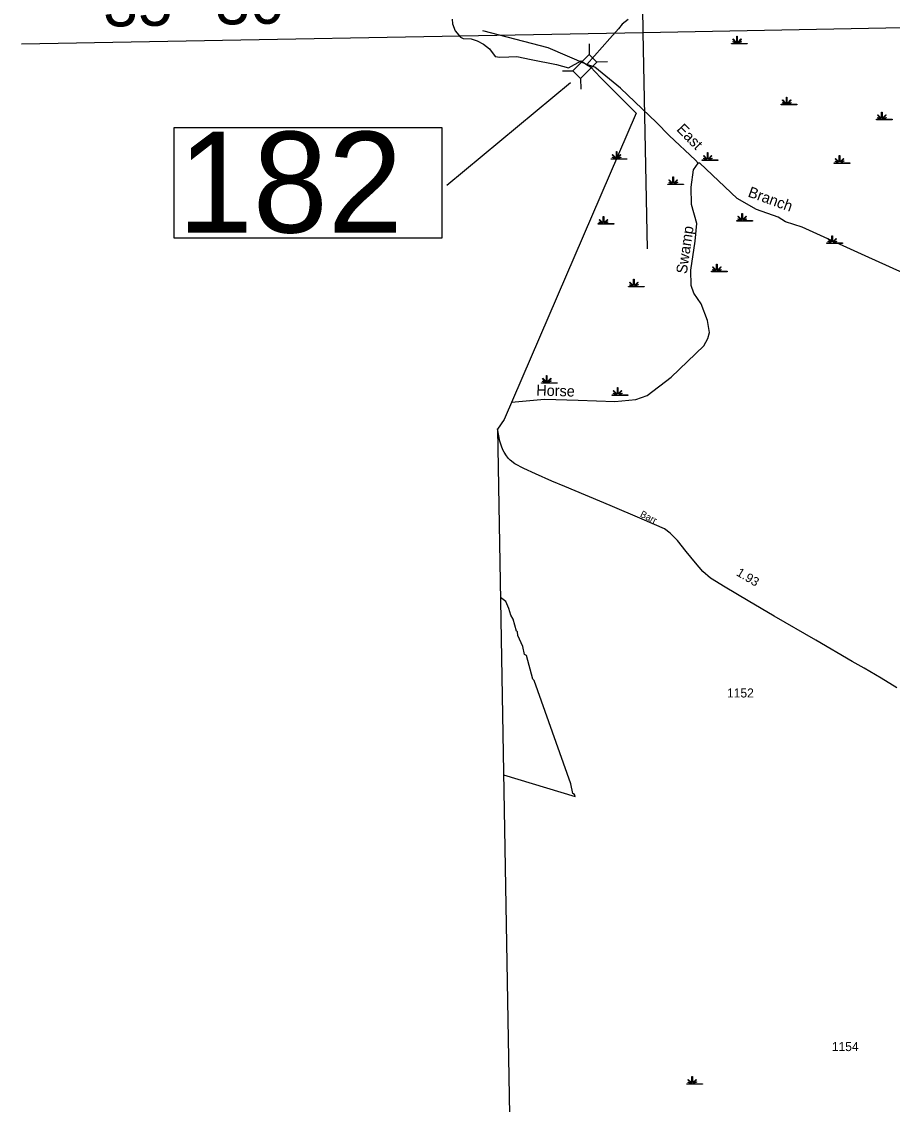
# Model space of a CAD drawing. Extents: x 2532689 to 2764727, y 536648 to 732970.
# Drawn here: x 2536991 to 2549089, y 627049 to 642091 of the extents above; entities that cross this region are included whole.
import ezdxf

# ---------------------------------------------------------------- set-up
doc = ezdxf.new("R2010")
doc.units = 0
for name, color, linetype in [('Exist Boundary Political CountyLine', 7, 'Continuous'), ('Exist Hydrographic Creek Single Shore', 7, 'Continuous'), ('Exist Hydrographic Creek Single Shore Label', 7, 'Continuous'), ('Exist Hydrographic Swamp CELL', 7, 'Continuous'), ('Exist Hydrographic Swamp Label', 7, 'Continuous'), ('Exist Road Secondary Mileage Hundredths English Label', 7, 'Continuous'), ('Exist Road Secondary Structure Standard Bridge CELL', 7, 'Continuous'), ('Exist Road Secondary Structure Standard Bridge Number Label', 7, 'Continuous'), ('Exist Road Secondary Type 51 Attributed', 7, 'Continuous'), ('Exist Road Secondary Type 51 Label', 7, 'Continuous'), ('Exist Road Secondary Type 51 Number Label', 7, 'Continuous'), ('Map Preparation Longitude Latitude Label', 7, 'Continuous'), ('Map Preparation Longitude Latitude Lines', 7, 'Continuous')]:
    doc.layers.add(name, color=color, linetype=linetype)

msp = doc.modelspace()

# ---------------------------------------------------------------- linework, layer by layer
at = {"layer": 'Exist Boundary Political CountyLine'}
for points in [[(2542972, 642124), (2542979, 642062), (2543013, 641965), (2543088, 641874)], [(2543088, 641874), (2543125, 641858), (2543237, 641855), (2543319, 641823), (2543407, 641781), (2543493, 641716), (2543570, 641607), (2543633, 641598), (2543759, 641602), (2543873, 641609), (2544071, 641567), (2544422, 641498), (2544588, 641451), (2544764, 641545), (2544840, 641498), (2544897, 641463), (2545032, 641315), (2545530, 640820)], [(2545530, 640820), (2543696, 636565), (2543601, 636432), (2543784, 626108)]]:
    msp.add_lwpolyline(points, dxfattribs=at)
at = {"layer": 'Exist Hydrographic Creek Single Shore'}
for points in [[(2544956, 641460), (2544845, 641495), (2544309, 641729), (2543397, 641965)], [(2545812, 640690), (2545311, 641166), (2544956, 641460)], [(2546389, 640126), (2546355, 640167), (2545990, 640510), (2545812, 640690)], [(2545233, 636813), (2545524, 636844), (2545681, 636896), (2546018, 637153), (2546469, 637588), (2546525, 637689), (2546549, 637772), (2546520, 637938), (2546433, 638171), (2546330, 638318), (2546295, 638425), (2546291, 638641), (2546350, 639044), (2546371, 639285), (2546299, 639551), (2546295, 639790), (2546324, 640035), (2546389, 640126)], [(2547604, 639308), (2547502, 639373), (2547201, 639482), (2546931, 639636), (2546414, 640127), (2546389, 640126)], [(2548712, 638838), (2547838, 639236), (2547604, 639308)], [(2551589, 635080), (2551544, 635256), (2551534, 635380), (2551368, 636250), (2551357, 636400), (2551313, 636510), (2551284, 636726), (2551247, 636931), (2551228, 637065), (2551173, 637306), (2551118, 637632), (2551108, 637713), (2550964, 637845), (2550619, 638005), (2550401, 638075), (2548712, 638838)], [(2543796, 636805), (2544257, 636845), (2544724, 636831), (2545233, 636813)], [(2544006, 633283), (2543980, 633298), (2543953, 633409), (2543884, 633564), (2543883, 633613), (2543866, 633622), (2543822, 633788), (2543787, 633845), (2543761, 633936), (2543717, 634036), (2543645, 634089)], [(2543686, 631625), (2544683, 631327), (2544674, 631353), (2544649, 631369), (2544622, 631502), (2544112, 632936), (2544095, 632958), (2544006, 633283)]]:
    msp.add_lwpolyline(points, dxfattribs=at)
at = {"layer": 'Exist Hydrographic Swamp CELL'}
for points in [[(2546856, 641790), (2546909, 641790), (2546911, 641794), (2546873, 641809), (2546876, 641814), (2546913, 641798), (2546915, 641801), (2546871, 641845), (2546876, 641851), (2546921, 641805), (2546927, 641807), (2546927, 641891), (2546935, 641891), (2546934, 641807), (2546941, 641805), (2546986, 641851), (2546991, 641845), (2546947, 641801), (2546949, 641797), (2546990, 641816), (2546992, 641811), (2546951, 641793), (2546953, 641790), (2547074, 641790), (2547074, 641783), (2546856, 641783)], [(2547546, 640944), (2547599, 640944), (2547601, 640947), (2547562, 640962), (2547565, 640967), (2547603, 640952), (2547605, 640955), (2547560, 640999), (2547565, 641004), (2547611, 640959), (2547617, 640961), (2547617, 641044), (2547624, 641044), (2547624, 640961), (2547630, 640959), (2547676, 641004), (2547681, 640999), (2547636, 640955), (2547638, 640951), (2547679, 640970), (2547682, 640965), (2547641, 640947), (2547642, 640944), (2547763, 640944), (2547763, 640937), (2547546, 640937)], [(2548868, 640735), (2548920, 640735), (2548922, 640738), (2548884, 640753), (2548887, 640758), (2548925, 640742), (2548926, 640745), (2548882, 640790), (2548887, 640795), (2548932, 640750), (2548939, 640752), (2548939, 640835), (2548946, 640835), (2548946, 640752), (2548952, 640750), (2548997, 640795), (2549003, 640790), (2548958, 640745), (2548960, 640742), (2549001, 640760), (2549003, 640755), (2548962, 640738), (2548964, 640735), (2549085, 640735), (2549085, 640727), (2548868, 640727)], [(2545183, 640186), (2545235, 640186), (2545237, 640189), (2545199, 640204), (2545202, 640209), (2545240, 640194), (2545241, 640196), (2545197, 640241), (2545202, 640246), (2545247, 640201), (2545254, 640203), (2545254, 640286), (2545261, 640286), (2545261, 640203), (2545267, 640201), (2545312, 640246), (2545318, 640241), (2545273, 640196), (2545275, 640193), (2545316, 640211), (2545318, 640206), (2545277, 640189), (2545279, 640186), (2545400, 640186), (2545400, 640179), (2545183, 640179)], [(2546448, 640172), (2546501, 640172), (2546503, 640175), (2546465, 640190), (2546468, 640195), (2546505, 640180), (2546507, 640182), (2546463, 640227), (2546468, 640232), (2546513, 640187), (2546519, 640189), (2546519, 640272), (2546527, 640272), (2546527, 640189), (2546533, 640187), (2546578, 640232), (2546583, 640227), (2546539, 640182), (2546541, 640179), (2546582, 640197), (2546584, 640192), (2546543, 640175), (2546545, 640172), (2546666, 640172), (2546666, 640164), (2546448, 640164)], [(2548281, 640130), (2548334, 640130), (2548336, 640134), (2548298, 640149), (2548300, 640154), (2548338, 640138), (2548340, 640141), (2548295, 640185), (2548300, 640191), (2548346, 640145), (2548352, 640147), (2548352, 640231), (2548359, 640231), (2548359, 640147), (2548366, 640145), (2548411, 640191), (2548416, 640185), (2548372, 640141), (2548374, 640137), (2548415, 640156), (2548417, 640151), (2548376, 640133), (2548378, 640130), (2548499, 640130), (2548499, 640123), (2548281, 640123)], [(2545970, 639834), (2546023, 639834), (2546025, 639837), (2545987, 639852), (2545990, 639858), (2546027, 639842), (2546029, 639845), (2545984, 639889), (2545990, 639894), (2546035, 639849), (2546041, 639851), (2546041, 639934), (2546048, 639934), (2546048, 639851), (2546055, 639849), (2546100, 639894), (2546105, 639889), (2546061, 639845), (2546063, 639841), (2546104, 639860), (2546106, 639855), (2546065, 639837), (2546067, 639834), (2546188, 639834), (2546188, 639827), (2545970, 639827)], [(2545000, 639285), (2545052, 639285), (2545054, 639289), (2545016, 639303), (2545019, 639309), (2545057, 639293), (2545058, 639296), (2545014, 639340), (2545019, 639345), (2545064, 639300), (2545071, 639302), (2545071, 639385), (2545078, 639385), (2545078, 639302), (2545084, 639300), (2545130, 639345), (2545135, 639340), (2545090, 639296), (2545092, 639292), (2545133, 639311), (2545136, 639306), (2545095, 639288), (2545096, 639285), (2545217, 639285), (2545217, 639278), (2545000, 639278)], [(2546927, 639327), (2546979, 639327), (2546981, 639331), (2546943, 639346), (2546946, 639351), (2546984, 639335), (2546985, 639338), (2546941, 639383), (2546946, 639388), (2546991, 639342), (2546998, 639345), (2546998, 639428), (2547005, 639428), (2547005, 639345), (2547011, 639342), (2547056, 639388), (2547062, 639383), (2547017, 639338), (2547019, 639334), (2547060, 639353), (2547062, 639348), (2547022, 639330), (2547023, 639327), (2547144, 639327), (2547144, 639320), (2546927, 639320)], [(2548178, 639018), (2548231, 639018), (2548233, 639021), (2548195, 639036), (2548198, 639041), (2548235, 639026), (2548237, 639028), (2548193, 639073), (2548198, 639078), (2548243, 639033), (2548249, 639035), (2548249, 639118), (2548257, 639118), (2548257, 639035), (2548263, 639033), (2548308, 639078), (2548313, 639073), (2548269, 639028), (2548271, 639025), (2548312, 639043), (2548314, 639038), (2548273, 639021), (2548275, 639018), (2548396, 639018), (2548396, 639010), (2548178, 639010)], [(2546575, 638623), (2546628, 638624), (2546630, 638627), (2546591, 638642), (2546594, 638647), (2546632, 638631), (2546634, 638634), (2546589, 638679), (2546594, 638684), (2546640, 638639), (2546646, 638641), (2546646, 638724), (2546653, 638724), (2546653, 638641), (2546660, 638639), (2546705, 638684), (2546710, 638679), (2546666, 638634), (2546668, 638631), (2546708, 638649), (2546711, 638644), (2546670, 638626), (2546672, 638624), (2546793, 638623), (2546793, 638616), (2546575, 638616)], [(2545422, 638412), (2545474, 638412), (2545476, 638416), (2545438, 638431), (2545441, 638436), (2545479, 638420), (2545480, 638423), (2545436, 638468), (2545441, 638473), (2545486, 638427), (2545493, 638430), (2545493, 638513), (2545500, 638513), (2545500, 638430), (2545506, 638427), (2545552, 638473), (2545557, 638468), (2545512, 638423), (2545514, 638420), (2545555, 638438), (2545558, 638433), (2545517, 638415), (2545518, 638412), (2545639, 638412), (2545639, 638405), (2545422, 638405)], [(2544212, 637075), (2544265, 637075), (2544267, 637079), (2544229, 637094), (2544231, 637099), (2544269, 637083), (2544271, 637086), (2544226, 637131), (2544231, 637136), (2544277, 637090), (2544283, 637093), (2544283, 637176), (2544290, 637176), (2544290, 637093), (2544297, 637090), (2544342, 637136), (2544347, 637131), (2544303, 637086), (2544305, 637083), (2544346, 637101), (2544348, 637096), (2544307, 637078), (2544309, 637075), (2544430, 637075), (2544430, 637068), (2544212, 637068)], [(2545197, 636907), (2545249, 636907), (2545251, 636910), (2545213, 636925), (2545216, 636930), (2545254, 636915), (2545255, 636917), (2545211, 636962), (2545216, 636967), (2545261, 636922), (2545268, 636924), (2545268, 637007), (2545275, 637007), (2545275, 636924), (2545281, 636922), (2545327, 636967), (2545332, 636962), (2545287, 636917), (2545289, 636914), (2545330, 636932), (2545333, 636927), (2545292, 636910), (2545293, 636907), (2545414, 636907), (2545414, 636899), (2545197, 636899)], [(2546234, 627336), (2546286, 627336), (2546288, 627339), (2546250, 627354), (2546253, 627359), (2546291, 627343), (2546292, 627346), (2546248, 627391), (2546253, 627396), (2546298, 627351), (2546304, 627353), (2546304, 627436), (2546312, 627436), (2546312, 627353), (2546318, 627351), (2546363, 627396), (2546368, 627391), (2546324, 627346), (2546326, 627343), (2546367, 627361), (2546369, 627356), (2546328, 627339), (2546330, 627336), (2546451, 627336), (2546451, 627328), (2546234, 627328)]]:
    msp.add_lwpolyline(points, close=True, dxfattribs=at)
at = {"layer": 'Exist Road Secondary Structure Standard Bridge CELL'}
for p, q in [((2544876, 641783), (2544877, 641635)), ((2544653, 641404), (2544506, 641403)), ((2545131, 641531), (2544984, 641530)), ((2544758, 641301), (2544759, 641154))]:
    msp.add_line(p, q, dxfattribs=at)
msp.add_lwpolyline([(2544984, 641530), (2544758, 641300), (2544651, 641406), (2544877, 641635)], close=True, dxfattribs=at)
at = {"layer": 'Exist Road Secondary Structure Standard Bridge Number Label'}
msp.add_line((2544618, 641241), (2542898, 639816), dxfattribs=at)
msp.add_lwpolyline([(2539112, 640619), (2542828, 640619), (2542828, 639083), (2539112, 639083)], close=True, dxfattribs=at)
at = {"layer": 'Exist Road Secondary Type 51 Attributed'}
for points in [[(2545418, 642122), (2545333, 642056), (2545283, 641994), (2545163, 641858), (2544845, 641495)], [(2549150, 632838), (2548933, 632972), (2548697, 633109), (2548529, 633204), (2548024, 633498), (2547447, 633834), (2547086, 634047), (2546767, 634234), (2546561, 634359), (2546456, 634454), (2546353, 634573), (2546225, 634728), (2546102, 634882), (2546001, 634983), (2545923, 635045), (2545615, 635181), (2545168, 635369), (2544540, 635635), (2544357, 635708), (2544129, 635809), (2543970, 635884), (2543844, 635950), (2543780, 635998), (2543754, 636023), (2543727, 636060), (2543695, 636109), (2543679, 636144), (2543657, 636193), (2543636, 636261), (2543601, 636433)]]:
    msp.add_lwpolyline(points, dxfattribs=at)
at = {"layer": 'Map Preparation Longitude Latitude Lines'}
for points in [[(2545685, 638934), (2545629, 641941), (2545623, 642289)], [(2536991, 641785), (2545629, 641941), (2549962, 642023)]]:
    msp.add_lwpolyline(points, dxfattribs=at)

# ---------------------------------------------------------------- texts
at = {"layer": 'Exist Hydrographic Creek Single Shore Label'}
for s, rotation, p in [('East', 314.3426, (2546082, 640586)), ('Branch', 340.194, (2547072, 639664))]:
    msp.add_text(s, height=150, rotation=rotation, dxfattribs=at).set_placement(p)
at = {"layer": 'Exist Hydrographic Swamp Label'}
for s, rotation, p in [('Swamp', 81.6618, (2546232, 638580)), ('Horse', 358.2902, (2544140, 636898))]:
    msp.add_text(s, height=150, rotation=rotation, dxfattribs=at).set_placement(p)
at = {"layer": 'Exist Road Secondary Mileage Hundredths English Label'}
msp.add_text('1.93', height=125, rotation=329.3509, dxfattribs=at).set_placement((2546911, 634404))
at = {"layer": 'Exist Road Secondary Structure Standard Bridge Number Label'}
msp.add_text('182', height=1400, dxfattribs=at).set_placement((2539162, 639162))
at = {"layer": 'Exist Road Secondary Type 51 Label'}
msp.add_text('Barr', height=95, rotation=333.6447, dxfattribs=at).set_placement((2545575, 635218))
at = {"layer": 'Exist Road Secondary Type 51 Number Label'}
for s, p in [('1152', (2546792, 632702)), ('1154', (2548248, 627789))]:
    msp.add_text(s, height=125, dxfattribs=at).set_placement(p)
at = {"layer": 'Map Preparation Longitude Latitude Label'}
msp.add_text("35° 30'", height=650, rotation=1.0341, dxfattribs=at).set_placement((2538127, 642021))

doc.saveas('drawing.dxf')
